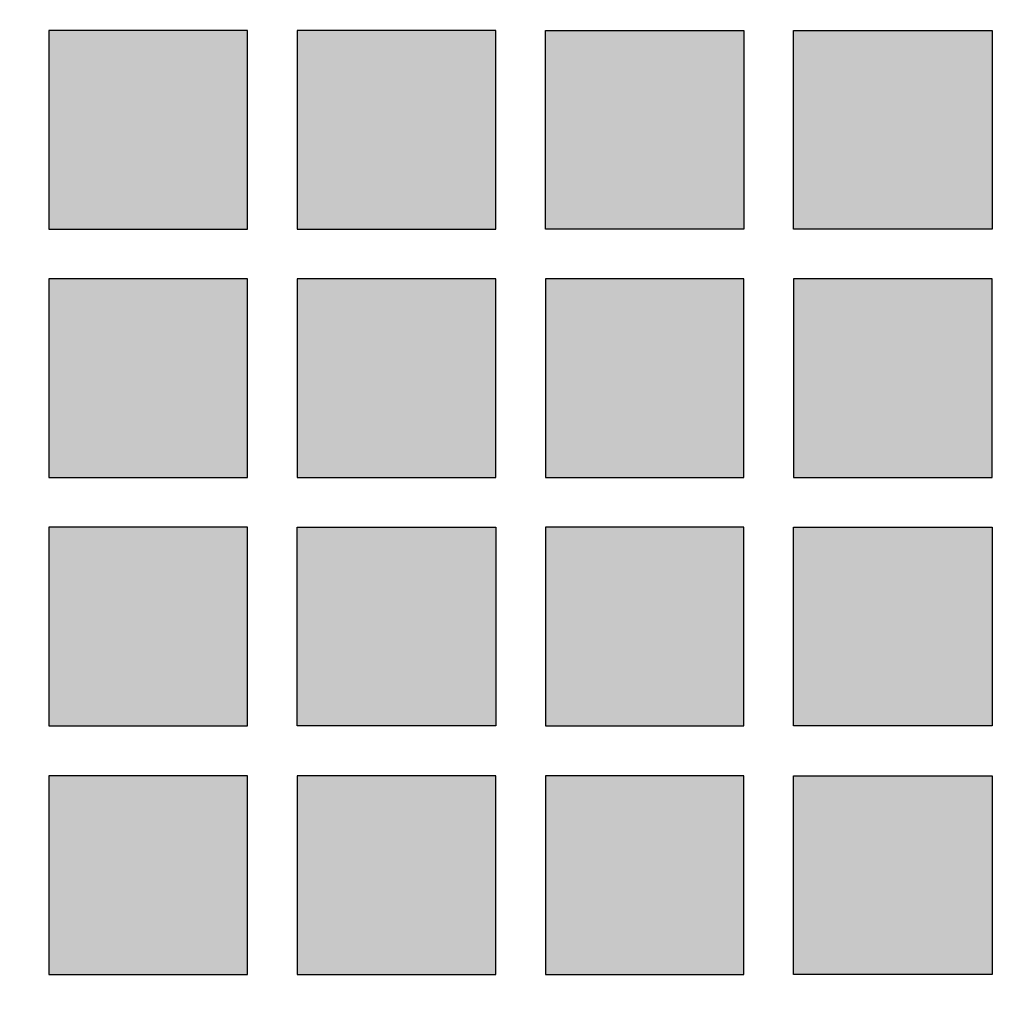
# Model space of a CAD drawing. Header units: millimetres. Extents: x -3873 to -97, y 912 to 4165.
# Tile 418 of 656: x -1985 to -1926, y 2968 to 3028. Entities that reach past the tile are written whole.
import ezdxf

# ---------------------------------------------------------------- set-up
doc = ezdxf.new("R2010")
doc.units = ezdxf.units.MM
doc.layers.add('pattern', color=7, linetype='Continuous', true_color=0x000000)

msp = doc.modelspace()

# ---------------------------------------------------------------- hatches: boundary and pattern name
at = {"layer": 'pattern'}
for points in [[(-1971.002, 3027.242), (-1983.002, 3027.242), (-1983.002, 3015.242), (-1971.002, 3015.242)], [(-1968.002, 3027.242), (-1968.002, 3015.242), (-1956.002, 3015.242), (-1956.002, 3027.242)], [(-1953.002, 3015.242), (-1953.002, 3027.242), (-1941.002, 3027.242), (-1941.002, 3015.242)], [(-1938.002, 3015.242), (-1938.002, 3027.242), (-1926.002, 3027.242), (-1926.002, 3015.242)], [(-1971.002, 3012.242), (-1983.002, 3012.242), (-1983.002, 3000.242), (-1971.002, 3000.242)], [(-1968.002, 3000.242), (-1956.002, 3000.242), (-1956.002, 3012.242), (-1968.002, 3012.242)], [(-1953.002, 3000.242), (-1941.002, 3000.242), (-1941.002, 3012.242), (-1953.002, 3012.242)], [(-1938.002, 3000.242), (-1926.002, 3000.242), (-1926.002, 3012.242), (-1938.002, 3012.242)], [(-1983.002, 2997.242), (-1983.002, 2985.242), (-1971.002, 2985.242), (-1971.002, 2997.242)], [(-1968.002, 2985.242), (-1968.002, 2997.242), (-1956.002, 2997.242), (-1956.002, 2985.242)], [(-1941.002, 2985.242), (-1941.002, 2997.242), (-1953.002, 2997.242), (-1953.002, 2985.242)], [(-1938.002, 2985.242), (-1938.002, 2997.242), (-1926.002, 2997.242), (-1926.002, 2985.242)], [(-1983.002, 2970.242), (-1971.002, 2970.242), (-1971.002, 2982.242), (-1983.002, 2982.242)], [(-1968.002, 2970.242), (-1956.002, 2970.242), (-1956.002, 2982.242), (-1968.002, 2982.242)], [(-1953.002, 2970.242), (-1941.002, 2970.242), (-1941.002, 2982.242), (-1953.002, 2982.242)], [(-1938.002, 2982.242), (-1926.002, 2982.242), (-1926.002, 2970.242), (-1938.002, 2970.242)]]:
    msp.add_hatch(color=256, dxfattribs=at).paths.add_polyline_path(points, flags=0)

# ---------------------------------------------------------------- linework, layer by layer
for points in [[(-1971.002, 3027.242), (-1983.002, 3027.242), (-1983.002, 3015.242), (-1971.002, 3015.242)], [(-1968.002, 3027.242), (-1968.002, 3015.242), (-1956.002, 3015.242), (-1956.002, 3027.242)], [(-1953.002, 3015.242), (-1953.002, 3027.242), (-1941.002, 3027.242), (-1941.002, 3015.242)], [(-1938.002, 3015.242), (-1938.002, 3027.242), (-1926.002, 3027.242), (-1926.002, 3015.242)], [(-1971.002, 3012.242), (-1983.002, 3012.242), (-1983.002, 3000.242), (-1971.002, 3000.242)], [(-1968.002, 3000.242), (-1956.002, 3000.242), (-1956.002, 3012.242), (-1968.002, 3012.242)], [(-1953.002, 3000.242), (-1941.002, 3000.242), (-1941.002, 3012.242), (-1953.002, 3012.242)], [(-1938.002, 3000.242), (-1926.002, 3000.242), (-1926.002, 3012.242), (-1938.002, 3012.242)], [(-1983.002, 2997.242), (-1983.002, 2985.242), (-1971.002, 2985.242), (-1971.002, 2997.242)], [(-1968.002, 2985.242), (-1968.002, 2997.242), (-1956.002, 2997.242), (-1956.002, 2985.242)], [(-1941.002, 2985.242), (-1941.002, 2997.242), (-1953.002, 2997.242), (-1953.002, 2985.242)], [(-1938.002, 2985.242), (-1938.002, 2997.242), (-1926.002, 2997.242), (-1926.002, 2985.242)], [(-1983.002, 2970.242), (-1971.002, 2970.242), (-1971.002, 2982.242), (-1983.002, 2982.242)], [(-1968.002, 2970.242), (-1956.002, 2970.242), (-1956.002, 2982.242), (-1968.002, 2982.242)], [(-1953.002, 2970.242), (-1941.002, 2970.242), (-1941.002, 2982.242), (-1953.002, 2982.242)], [(-1938.002, 2982.242), (-1926.002, 2982.242), (-1926.002, 2970.242), (-1938.002, 2970.242)]]:
    msp.add_lwpolyline(points, close=True, dxfattribs=at)
msp.add_arc((-1654.761, 2908.888), 387.7, 139.2764, 179.74051, dxfattribs=at)
at = {"layer": 'pattern', "extrusion": (0, 0, -1)}
msp.add_arc((1654.761, 2908.888), 375.7, 0.26778, 35.84833, dxfattribs=at)

doc.saveas('drawing.dxf')
